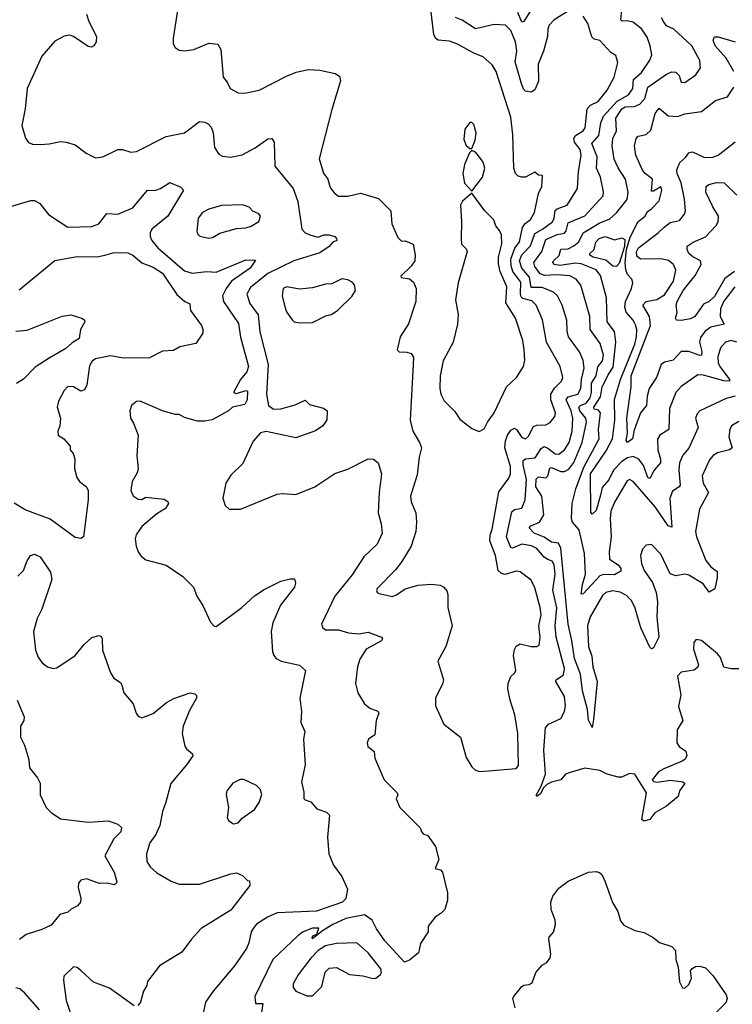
# Model space of a CAD drawing. Extents: x 1550320 to 1685906, y 509093 to 640511.
# Tile 524 of 532: x 1653015 to 1656860, y 620034 to 625345. Entities that reach past the tile are written whole.
import ezdxf

# ---------------------------------------------------------------- set-up
doc = ezdxf.new("R2010")
doc.units = 0

msp = doc.modelspace()

# ---------------------------------------------------------------- linework, layer by layer
at = {"layer": '0CON20XD'}
for points in [[(1655495, 621290.8), (1655545, 621294.2), (1655695, 621306.7), (1655707, 621323), (1655703.8, 621495), (1655687.7, 621595), (1655660.9, 621675), (1655650, 621735), (1655651.4, 621765), (1655665, 621802.5), (1655687.3, 621822.7), (1655692, 621835), (1655679.4, 621915), (1655685, 621947.5), (1655695, 621966.7), (1655715, 621978), (1655775, 621964.4), (1655805.8, 621964.2), (1655819.1, 621970.9), (1655823.5, 622015), (1655816.4, 622075), (1655828.5, 622135), (1655824.5, 622175), (1655795, 622281.2), (1655775, 622321.9), (1655715, 622367.5), (1655695, 622370.6), (1655635, 622352.7), (1655615, 622357.9), (1655597.7, 622375), (1655583.2, 622455), (1655551.2, 622535), (1655553.6, 622565), (1655565, 622597.5), (1655601.2, 622798.8), (1655655, 622872.5), (1655664.1, 622895.9), (1655663.2, 622935), (1655633.6, 623035), (1655636.6, 623073.4), (1655646.5, 623103.5), (1655665, 623131.5), (1655685, 623141.5), (1655695.3, 623135.3), (1655725, 623091.1), (1655745, 623084.5), (1655760.5, 623099.5), (1655788.4, 623151.6), (1655805, 623158.2), (1655855, 623160.4), (1655877.9, 623172.1), (1655902.5, 623205), (1655906.2, 623225), (1655881.2, 623295), (1655881.9, 623325), (1655901.7, 623358.3), (1655937.9, 623395), (1655946.2, 623415), (1655932.2, 623475), (1655857.1, 623605), (1655836.6, 623726.6), (1655801.6, 623805), (1655779.5, 623829.5), (1655731, 623841), (1655720.9, 623850.9), (1655717.6, 623865), (1655719.5, 623929.5), (1655676.7, 623986.7), (1655667.1, 624017.1), (1655665.8, 624054.2), (1655686.8, 624113.2), (1655712.3, 624147.7), (1655728, 624225), (1655743.3, 624246.7), (1655771.7, 624268.3), (1655792.9, 624305), (1655815, 624407.5), (1655832, 624445), (1655836.7, 624505), (1655815, 624507.5), (1655795, 624522.5), (1655745, 624496.2), (1655725, 624496), (1655705, 624501.2), (1655690, 624515), (1655681.1, 624545), (1655676, 624725), (1655665, 624820), (1655585.4, 625065), (1655565, 625102.5), (1655516.7, 625145), (1655465, 625164.5), (1655377.1, 625212.9), (1655335, 625230), (1655273.8, 625235), (1655258.9, 625245), (1655249.6, 625265), (1655228.7, 625445)], [(1655995, 625404), (1655898.6, 625345), (1655872.7, 625315), (1655865.4, 625295), (1655864, 625255), (1655841.6, 625175), (1655813.2, 625105), (1655815, 625013.3), (1655795, 624966.7), (1655775, 624953.8), (1655745, 624960), (1655735, 624968.8), (1655725, 624993.8), (1655688.1, 625118.1), (1655696.9, 625175), (1655691.1, 625225), (1655665, 625286.2), (1655636.4, 625316.4), (1655575, 625320), (1655475, 625295.3), (1655402.1, 625342.1), (1655366.8, 625356.8)], [(1655805, 625448.5), (1655735, 625335.6), (1655725, 625332.5), (1655703.8, 625383.8)], [(1656895, 623177.5), (1656856.9, 623155), (1656846.4, 623135), (1656842.5, 623095), (1656859.4, 623035), (1656844.6, 623025.4), (1656780.5, 623009.5), (1656756.9, 622995), (1656738.2, 622971.8), (1656697.1, 622885), (1656703.8, 622845), (1656731.2, 622795), (1656683.8, 622705), (1656661.8, 622585), (1656667.2, 622555), (1656717.7, 622427.7), (1656745, 622393.3), (1656778.7, 622368.7), (1656778.5, 622335), (1656765.4, 622274.6), (1656735, 622257.5), (1656702.3, 622302.3), (1656625, 622348.8), (1656605, 622354.5), (1656555, 622345.6), (1656525.5, 622355.5), (1656475, 622462), (1656425, 622513.8), (1656395, 622510), (1656375, 622490), (1656365.6, 622455), (1656371.1, 622411.1), (1656385.6, 622375), (1656429.1, 622309.1), (1656448.9, 622255), (1656456.2, 622205), (1656453.3, 622125), (1656464.5, 622015), (1656435, 621956.2), (1656425, 621951.2), (1656415, 621960), (1656366.7, 622065), (1656335, 622177.1), (1656315, 622213.3), (1656289.2, 622239.2), (1656255, 622257.8), (1656215, 622264.7), (1656178.6, 622255), (1656160.1, 622239.9), (1656093.9, 622125), (1656079.8, 622075), (1656083.9, 621965), (1656101.7, 621911.7), (1656107.5, 621855), (1656131.2, 621775), (1656110.9, 621570.9), (1656105, 621527.5), (1656085, 621566.7), (1656079.4, 621625), (1656052.5, 621725), (1656041, 621815), (1656008.7, 621898.7), (1655995, 621996.2), (1655974.7, 622084.7), (1655934.3, 622494.3), (1655921.9, 622521.9), (1655885, 622526.5), (1655845, 622553.8), (1655792.1, 622575), (1655764.6, 622605), (1655772.5, 622615), (1655819.6, 622635), (1655844.2, 622675), (1655832.5, 622775), (1655801, 622825), (1655802.3, 622867.7), (1655815, 622878.9), (1655855, 622873.8), (1655864.7, 622885), (1655875, 622925.5), (1655885, 622929.1), (1655935, 622908.4), (1655955, 622907.7), (1655978.4, 622921.6), (1656005, 622957.6), (1656049.4, 623065), (1656073, 623175), (1656069.8, 623195), (1656037.9, 623235), (1656031.9, 623255), (1656041.1, 623265), (1656072.6, 623277.4), (1656093.1, 623305), (1656100.4, 623335), (1656100.2, 623385), (1656125.3, 623424.7), (1656135, 623473.5), (1656159.7, 623505), (1656166.2, 623535), (1656147.8, 623597.8), (1656094.2, 623675), (1656090.9, 623745), (1656043.9, 623913.9), (1656017.5, 623945), (1655983.5, 623963.5), (1655915, 623969.2), (1655846.2, 623966.2), (1655824, 623974), (1655794.5, 624014.5), (1655789.8, 624035), (1655831.9, 624095), (1655855, 624159.5), (1655915, 624187.1), (1655955, 624193.5), (1655964.5, 624205.5), (1655975, 624250), (1656065, 624287.5), (1656163.9, 624395), (1656166, 624416), (1656149.7, 624495), (1656128.2, 624545), (1656131.3, 624605), (1656102.4, 624677.6), (1656140.2, 624719.8), (1656151.3, 624788.7), (1656165.8, 624825), (1656238.9, 624905), (1656300.8, 624939.2), (1656323.9, 624975), (1656328.1, 625021.9), (1656370.4, 625059.6), (1656415, 625127.1), (1656425.4, 625155), (1656417.3, 625205), (1656401.7, 625251.7), (1656372.8, 625295), (1656325, 625332.1), (1656291.3, 625338.7), (1656267, 625337), (1656259.2, 625345), (1656268.1, 625435)], [(1653375.6, 625375), (1653387.8, 625335), (1653429.4, 625255), (1653428.6, 625225), (1653415, 625203.8), (1653402.3, 625197.7), (1653385, 625200.8), (1653305, 625255.5), (1653285, 625262.2), (1653255, 625255.7), (1653205, 625230), (1653135, 625148.8), (1653055.9, 624974.1), (1653044, 624865), (1653026.7, 624775), (1653046.1, 624706.1), (1653062.3, 624682.3), (1653085, 624674), (1653125, 624672.9), (1653175, 624675.5), (1653235, 624688.1), (1653265.5, 624685.5), (1653315, 624670.8), (1653374, 624625), (1653425, 624600.6), (1653464.4, 624605.6), (1653545, 624646), (1653570, 624645), (1653615, 624630.8), (1653645, 624634.4), (1653805, 624714.4), (1653905, 624735.6), (1653985, 624795.8), (1654015, 624792.5), (1654033, 624783), (1654048, 624765), (1654060, 624735), (1654066, 624655), (1654090.3, 624620.3), (1654109.7, 624609.7), (1654155, 624604.4), (1654215, 624615.6), (1654286, 624654), (1654355, 624702), (1654375, 624703.8), (1654389.2, 624685), (1654391.9, 624555), (1654490.6, 624435), (1654516.7, 624365), (1654537.8, 624215), (1654555, 624195.6), (1654586.6, 624183.4), (1654625, 624172.1), (1654655.8, 624184.2), (1654685, 624184.7), (1654715.5, 624175), (1654725.5, 624165), (1654726.4, 624153.6), (1654705, 624145.6), (1654685, 624121.4), (1654635, 624087.7), (1654495, 624043.8), (1654355, 623976.1), (1654260.1, 623899.9), (1654241.5, 623865), (1654256.2, 623815), (1654302.7, 623752.7), (1654311.7, 623661.7), (1654356.7, 623485), (1654346.8, 623325), (1654357.2, 623265), (1654384.5, 623244.5), (1654425, 623246.2), (1654502, 623268), (1654555, 623293.3), (1654579.4, 623269.4), (1654655, 623249.2), (1654674, 623235), (1654672.4, 623187.6), (1654651.4, 623155), (1654611.7, 623128.3), (1654505, 623090.6), (1654345, 623123.4), (1654315, 623115.9), (1654275, 623071.9), (1654218.9, 622951.1), (1654155, 622888), (1654127.5, 622845), (1654112, 622765), (1654124.5, 622724.5), (1654145, 622704.2), (1654205.9, 622704.1), (1654405, 622786), (1654435, 622790), (1654505, 622784), (1654608, 622825), (1654715, 622898.1), (1654785, 622921.4)], [(1653867.5, 625395), (1653842.5, 625245), (1653844, 625215), (1653853.8, 625195), (1653875, 625180.8), (1653905, 625178), (1653955, 625184), (1654035, 625218.8), (1654085, 625213.3), (1654101.2, 625185), (1654112.5, 625035), (1654135, 625008.8), (1654150.8, 624975), (1654195, 624950.5), (1654230.6, 624949.4), (1654307.5, 624965), (1654455, 625041.2), (1654507.7, 625062.3), (1654573.4, 625076.6), (1654635, 625073.1), (1654717.5, 625055), (1654740.5, 625040.5), (1654745.8, 625015), (1654699.5, 624860.5), (1654631.4, 624595), (1654655, 624516.7), (1654678.6, 624485), (1654690.3, 624440.3), (1654711.7, 624411.7), (1654735, 624394), (1654785, 624392.9), (1654855, 624410), (1654950.5, 624380.5), (1655018, 624315), (1655023.8, 624245), (1655055, 624170), (1655075, 624150), (1655095, 624152.5), (1655137.5, 624135), (1655150, 624075), (1655146.7, 624045), (1655128, 624015), (1655071.2, 623961.2), (1655074.3, 623954.3), (1655117.8, 623947.8), (1655140, 623930), (1655154, 623895), (1655152.5, 623825), (1655112.5, 623705), (1655068.8, 623635), (1655052.5, 623565), (1655063, 623553), (1655105, 623552.5), (1655127.5, 623545), (1655140, 623525), (1655138.1, 623485), (1655122.8, 623185), (1655136.5, 623125), (1655172.9, 623065), (1655182.9, 623035), (1655170.4, 622985), (1655159.5, 622890.5), (1655123.3, 622775), (1655128.1, 622745), (1655152.2, 622685), (1655156.7, 622635), (1655152.7, 622585), (1655127.3, 622505), (1655077.1, 622422.9), (1655042.4, 622377.6), (1654943.6, 622276.4), (1654940, 622265), (1654943.8, 622255), (1654955, 622250), (1655025, 622234), (1655048, 622242), (1655094.5, 622275.5), (1655165, 622294.4), (1655235, 622300), (1655284.3, 622294.3), (1655304.1, 622284.1), (1655320, 622265), (1655326.2, 622245), (1655326.2, 622175), (1655348.1, 622075), (1655314.6, 621965), (1655272.2, 621885), (1655301.9, 621785), (1655297, 621763), (1655259.1, 621685), (1655258.9, 621645), (1655304.5, 621544.5), (1655394, 621475), (1655424.2, 621365), (1655454.4, 621314.4), (1655475, 621296.2), (1655495, 621290.8)], [(1656895, 621844), (1656855, 621843.8), (1656815, 621853.3), (1656796, 621905), (1656780, 621925), (1656695, 621996), (1656665, 622001.2), (1656652.5, 621985), (1656650.3, 621950.3), (1656677.5, 621865), (1656675, 621852.5), (1656655, 621836.7), (1656584.3, 621825.7), (1656564.3, 621805), (1656582.6, 621702.6), (1656570.6, 621640.6), (1656594.2, 621565), (1656563.3, 621515), (1656561.5, 621445), (1656573.8, 621425), (1656608.9, 621398.9), (1656614.6, 621375), (1656603.8, 621355), (1656589.5, 621345), (1656490.8, 621305), (1656462.4, 621287.6), (1656427.5, 621245), (1656436.4, 621236.4), (1656455, 621232.9), (1656526.9, 621243.1), (1656593.3, 621233.3), (1656603.5, 621225), (1656575.9, 621185), (1656568.2, 621155), (1656505, 621103.2), (1656442.8, 621067.2), (1656415, 621030.5), (1656385, 621022.7), (1656371.7, 621031.7), (1656397.8, 621175), (1656333.8, 621275), (1656305, 621279.1), (1656265, 621259.6), (1656245, 621259.3), (1656184.8, 621274.8), (1656145, 621294.6), (1656065, 621307.3), (1655985.4, 621285.4), (1655960.5, 621275), (1655935, 621244.7), (1655885, 621232.2), (1655860.3, 621219.7), (1655839.6, 621200.4), (1655825, 621169.6), (1655805, 621154.3), (1655802, 621162), (1655829.7, 621210.3), (1655853.3, 621275), (1655844, 621405), (1655853.3, 621525), (1655868, 621545), (1655935, 621576.5), (1655955, 621614.4), (1655960.6, 621645), (1655955.1, 621695.1), (1655907.3, 621775), (1655909.6, 621785), (1655948.7, 621811.3), (1655955.6, 621845), (1655910.8, 622015), (1655905.4, 622075), (1655913.6, 622173.6), (1655892.6, 622267.4), (1655904.3, 622355), (1655899.8, 622405), (1655888.9, 622425), (1655865, 622433.1), (1655845.6, 622445.6), (1655805, 622492.8), (1655776.7, 622506.7), (1655725, 622515.3), (1655675, 622495.3), (1655665, 622497.5), (1655642.2, 622555), (1655670, 622690), (1655685, 622702.9), (1655725, 622710.9), (1655743.2, 622755), (1655749.6, 622865), (1655731.2, 622945), (1655732.2, 622967.8), (1655744.3, 622975.7), (1655797.5, 622982.5), (1655828.3, 623031.7), (1655845, 623043.1), (1655865, 623034.7), (1655905, 623003.4), (1655925, 623001.8), (1655955.5, 623024.5), (1655979.8, 623065), (1655995.6, 623125), (1656000.6, 623195), (1655990.8, 623235), (1655964.4, 623295.6), (1655975, 623310.6), (1656026.1, 623325), (1656042.7, 623355), (1656046.7, 623405), (1656060.7, 623465), (1656056.2, 623506.2), (1656035.8, 623554.2), (1655977.1, 623635), (1655969.4, 623665), (1655967.2, 623725), (1655941.8, 623805), (1655916.6, 623856.6), (1655895.7, 623875.7), (1655835, 623900.3), (1655775, 623900), (1655765.6, 623955.6), (1655725.5, 624005), (1655711.9, 624045), (1655725, 624077.5), (1655771, 624125), (1655795, 624192.2), (1655837.1, 624215), (1655889.7, 624255), (1655899.6, 624275), (1655904, 624316), (1655915, 624325.2), (1655969.6, 624345), (1656025.3, 624434.7), (1656030, 624525), (1656045.7, 624615), (1656038.8, 624645), (1656009.2, 624685), (1656004.8, 624705), (1656015, 624720.3), (1656055.9, 624745), (1656067.3, 624762.7), (1656078, 624865), (1656095, 624884.8), (1656136.2, 624903.8), (1656185.4, 624965), (1656222.7, 625035), (1656242.9, 625115), (1656232.7, 625152.7), (1656205, 625168), (1656145, 625232.9), (1656115, 625240.8), (1656102.8, 625252.8), (1656081.5, 625325), (1656055.6, 625365)], [(1656875, 623314.8), (1656827.2, 623302.8), (1656685, 623235.5), (1656670.1, 623219.9), (1656662.7, 623195), (1656675.5, 623145), (1656625, 623034.3), (1656593.2, 622996.8), (1656575.3, 622955), (1656571.1, 622915), (1656578.5, 622835), (1656572.9, 622825), (1656537.7, 622802.3), (1656524.1, 622765), (1656535, 622607.5), (1656515, 622615.7), (1656445, 622716.9), (1656325, 622854.5), (1656305, 622864.4), (1656292.9, 622857.1), (1656225, 622743.1), (1656205.8, 622695), (1656201.7, 622655), (1656205.9, 622555), (1656195.4, 622475.4), (1656197.8, 622435), (1656245, 622404.4), (1656259.5, 622385), (1656259.6, 622370.4), (1656225, 622350.5), (1656165, 622352.7), (1656145, 622345.7), (1656055, 622248.1), (1656045, 622246.7), (1656051.7, 622298.3), (1656069.1, 622355), (1656062.1, 622465), (1656033.8, 622593.8), (1655997.9, 622635), (1655993.3, 622655), (1655997, 622735), (1656015.6, 622814.4), (1656058.8, 622931.2), (1656141.5, 623085), (1656138.9, 623135), (1656150, 623225), (1656139.1, 623239.1), (1656115.3, 623245.3), (1656112.9, 623255), (1656149.2, 623310.8), (1656158.9, 623365), (1656174.5, 623395), (1656189.7, 623430.3), (1656218.2, 623471.8), (1656231.5, 623605), (1656224.1, 623664.1), (1656184.9, 623714.9), (1656181.2, 623845), (1656149.4, 623965), (1656125.7, 623995.7), (1656045, 624029), (1656015, 624032.7), (1655928.9, 624018.9), (1655901.8, 624025), (1655892.1, 624035), (1655895.3, 624045), (1655926.3, 624073.7), (1655935, 624107.9), (1655975, 624108.9), (1656005.3, 624125), (1656032.3, 624147.7), (1656054.8, 624195.2), (1656142.9, 624247.1), (1656199.3, 624270.7), (1656236, 624304), (1656293.4, 624375), (1656298.2, 624415), (1656284.2, 624485), (1656244.3, 624545.7), (1656223.4, 624593.4), (1656212, 624665), (1656216.6, 624705), (1656235.3, 624745), (1656232, 624815), (1656265, 624864.4), (1656281.5, 624875), (1656332.7, 624877.3), (1656361.1, 624888.9), (1656388.9, 624921.1), (1656405, 624981.8), (1656505, 625051.4), (1656535, 625064.7), (1656555, 625062.5), (1656573.5, 625045), (1656585, 625008.8), (1656605, 625005.8), (1656663, 625047), (1656689.4, 625085), (1656685.4, 625125), (1656641.3, 625205), (1656545, 625294.5), (1656505, 625312.5), (1656488.5, 625335), (1656478.1, 625355)], [(1656869.1, 625065), (1656827.3, 625137.3), (1656768.4, 625205), (1656756.9, 625235), (1656765, 625252), (1656785, 625252.5), (1656875, 625225.3)], [(1656885, 623605.6), (1656855, 623614.2), (1656823.3, 623605), (1656797.3, 623575), (1656783.2, 623526.8), (1656784.8, 623495), (1656793.1, 623475), (1656844.6, 623405), (1656845.3, 623394.7), (1656815, 623396.5), (1656705, 623428.2), (1656675, 623430), (1656583.7, 623366.3), (1656555.4, 623335), (1656521.9, 623248.1), (1656517.5, 623135), (1656470, 623105), (1656457.6, 623082.4), (1656458.2, 623025), (1656473.5, 622975), (1656473.8, 622955), (1656438.7, 622915), (1656415, 622870.6), (1656405, 622875.7), (1656380.4, 622940.4), (1656355.3, 622975), (1656325, 622988.5), (1656295, 622982.5), (1656265, 622963), (1656219.8, 622915), (1656195, 622864.1), (1656158.9, 622821.1), (1656149.5, 622780.5), (1656125, 622698.5), (1656105, 622677.5), (1656097.2, 622687.2), (1656096, 622895), (1656180.1, 623019.9), (1656214.1, 623085), (1656227.3, 623185), (1656225, 623297.3), (1656256.4, 623405), (1656334.6, 623595), (1656342.8, 623635), (1656344.8, 623674.8), (1656338.8, 623698.8), (1656324.7, 623725), (1656288.2, 623768.2), (1656280.7, 623795), (1656284.9, 623825.1), (1656316.8, 623895), (1656323.2, 623925), (1656319.1, 623945), (1656295, 623970.9), (1656286.3, 623996.3), (1656282, 624035), (1656290, 624105), (1656308.4, 624171.6), (1656353.1, 624256.9), (1656389.4, 624285), (1656401.2, 624308.8), (1656424.2, 624325), (1656465, 624368.9), (1656480.8, 624425), (1656475, 624442.9), (1656435, 624420), (1656425, 624420), (1656430.5, 624485), (1656390.4, 624515), (1656375, 624534.5), (1656339.4, 624615), (1656332.9, 624665), (1656341.5, 624705), (1656353.3, 624716.7), (1656395, 624726.7), (1656420.8, 624749.2), (1656445, 624840), (1656465, 624868.9), (1656515, 624827.1), (1656565, 624823.8), (1656605, 624836.7), (1656695, 624850), (1656769.7, 624910.3), (1656835, 624929.2), (1656869.5, 624980.5)], [(1655455, 624650), (1655473.8, 624695), (1655477.5, 624735), (1655465, 624780), (1655455, 624790), (1655445, 624790), (1655418, 624755), (1655411.7, 624698.3), (1655425, 624667.5), (1655445, 624650), (1655455, 624650)], [(1656874.9, 623905.1), (1656815, 623826.5), (1656796.2, 623785), (1656794.8, 623745), (1656817.2, 623702.8), (1656745, 623687.2), (1656713.1, 623665), (1656689.5, 623630.5), (1656683.8, 623605), (1656696.3, 623555), (1656694, 623536), (1656685, 623533.1), (1656625, 623555.7), (1656585, 623556.2), (1656541.7, 623508.3), (1656495, 623497.1), (1656476.6, 623485), (1656450.7, 623415), (1656411.4, 623355), (1656400.9, 623315), (1656398.2, 623265), (1656364.7, 623225), (1656331.7, 623131.7), (1656321.5, 623085), (1656295, 623064.4), (1656287.1, 623075), (1656294.3, 623115), (1656291.3, 623195), (1656315.3, 623365), (1656314.8, 623424.8), (1656419.4, 623695), (1656413.8, 623745), (1656376.8, 623805), (1656395.5, 623824.5), (1656453.2, 623836.8), (1656495, 623860.9), (1656543.3, 623935), (1656556.4, 623995), (1656543.8, 624025), (1656516.8, 624046.8), (1656475, 624055.7), (1656365, 624054.1), (1656345, 624069.2), (1656342.8, 624092.8), (1656355, 624115.4), (1656460.7, 624195), (1656493.4, 624226.6), (1656525, 624252.1), (1656575, 624262.5), (1656603, 624297), (1656607.1, 624315), (1656603, 624377), (1656583.7, 624465), (1656562.9, 624515), (1656560.5, 624535), (1656576.6, 624575), (1656607.7, 624602.3), (1656625, 624627.6), (1656645, 624632.5), (1656711.1, 624601.1), (1656755.8, 624604.2), (1656785, 624615.4), (1656875, 624685.6)], [(1655455, 624420), (1655513.3, 624496.7), (1655525.5, 624545), (1655516.1, 624576.1), (1655491.7, 624611.7), (1655475, 624630), (1655455, 624640), (1655443, 624627), (1655415.6, 624564.4), (1655405.6, 624515), (1655415, 624463.3), (1655455, 624420)], [(1652960, 624335), (1653075, 624370), (1653095, 624370), (1653123.9, 624353.9), (1653170, 624295), (1653275, 624225.8), (1653405, 624230), (1653441.4, 624245), (1653485, 624300), (1653545, 624295.5), (1653625, 624330), (1653704.5, 624425.5), (1653745, 624424.5), (1653775.3, 624434.7), (1653825, 624467.1), (1653885, 624442.5), (1653900, 624425), (1653814.1, 624285), (1653728.8, 624215), (1653718.5, 624195), (1653719.6, 624175), (1653728.5, 624155), (1653761.1, 624115), (1653905, 623990.5), (1653945, 623978.7), (1654025, 623986.2), (1654075, 623984.2), (1654235, 624049.6), (1654287.5, 624047.5), (1654258.5, 624005), (1654158.6, 623935), (1654129.7, 623895), (1654110.4, 623855), (1654114.5, 623825), (1654195.8, 623705.8), (1654207.1, 623632.9), (1654249.1, 623475), (1654240.4, 623445), (1654207.2, 623405), (1654168.8, 623335), (1654185, 623328.6), (1654235, 623344.4), (1654245, 623341.2), (1654242.2, 623295), (1654229.7, 623270.3), (1654164, 623256), (1654142.5, 623235), (1654053.6, 623186.4), (1654015, 623178.8), (1653975, 623178.8), (1653905, 623199.2), (1653875, 623216.2), (1653853.8, 623216.2), (1653785.5, 623235.5), (1653665, 623287.5), (1653645, 623286), (1653618.8, 623265), (1653610, 623235), (1653613.8, 623195), (1653629.5, 623169.5), (1653654, 623105), (1653646.7, 622995), (1653654.4, 622925), (1653649.4, 622900.6), (1653622.9, 622855), (1653615.8, 622805), (1653627.5, 622777.5), (1653655, 622758.6), (1653675, 622757.5), (1653695, 622769.2), (1653745, 622764.5), (1653795, 622758.6), (1653815, 622746.2), (1653818, 622735), (1653801.3, 622708.7), (1653755, 622680), (1653675, 622611.8), (1653643, 622567), (1653638.5, 622545), (1653644.4, 622505), (1653654.3, 622475), (1653671.5, 622451.5), (1653695, 622432.5), (1653805, 622403.3), (1653895, 622342.5), (1653952.5, 622285), (1653971.2, 622235), (1654003.8, 622185), (1654044.3, 622095), (1654065, 622074), (1654075, 622072), (1654214.7, 622175.3), (1654282.7, 622237.3), (1654335, 622271.9), (1654425, 622317.1), (1654475, 622330), (1654498.3, 622328.3), (1654503.3, 622305), (1654498.8, 622285), (1654423.4, 622186.6), (1654381.7, 622091.7), (1654372.2, 622045), (1654379.2, 621935), (1654386, 621915), (1654399.7, 621899.7), (1654425.6, 621885.6), (1654525, 621864), (1654556.7, 621835), (1654527.5, 621685), (1654535.9, 621614.1), (1654532, 621555), (1654554, 621505), (1654546.2, 621465), (1654556.2, 621325), (1654536.7, 621235), (1654548.3, 621178.3), (1654548.8, 621145), (1654555, 621136.7), (1654585.7, 621125.7), (1654619.1, 621089.1), (1654670.2, 621070.2), (1654686.9, 621055), (1654676.7, 620935), (1654684.2, 620845), (1654708, 620785), (1654752.7, 620722.7), (1654784.2, 620655), (1654775.6, 620605), (1654757.1, 620585), (1654616.7, 620536.7), (1654405, 620527.5), (1654352.5, 620505), (1654293.9, 620466.1), (1654275, 620443.8), (1654264.4, 620425), (1654252, 620365), (1654239.2, 620335), (1654175, 620240.8), (1654060, 620105), (1654017.5, 620045), (1654005.8, 619985)], [(1656873.1, 623986.9), (1656820.8, 623949.2), (1656765, 623852.2), (1656735, 623825.5), (1656705, 623810), (1656658.2, 623745), (1656635, 623731.5), (1656585, 623722.9), (1656560, 623725), (1656554, 623735), (1656562, 623765), (1656556.7, 623805), (1656562.9, 623825), (1656595.2, 623885), (1656659.7, 623965), (1656692.7, 624025), (1656688.9, 624045), (1656646.9, 624066.9), (1656626.7, 624085), (1656616.7, 624105), (1656616.8, 624123.2), (1656649.2, 624145), (1656715, 624173.8), (1656774.1, 624235), (1656784.8, 624255.2), (1656785.3, 624285), (1656755.5, 624335.5), (1656717.5, 624415), (1656720, 624445), (1656733, 624457), (1656775, 624467.5), (1656816.7, 624465), (1656885, 624398.2)], [(1655495, 623124), (1655522.3, 623137.7), (1655538.6, 623175), (1655575.6, 623225), (1655642.5, 623365), (1655695.5, 623414.5), (1655734.3, 623475), (1655740.9, 623509.1), (1655737.9, 623565), (1655729.6, 623615), (1655690.8, 623735), (1655638.6, 623818.6), (1655643.2, 623905), (1655607.3, 623987.3), (1655598, 624028), (1655599.5, 624065), (1655616.6, 624136.6), (1655614.5, 624184.5), (1655605, 624208.8), (1655583.8, 624233.8), (1655574.4, 624265), (1655524.6, 624314.6), (1655455, 624410), (1655405, 624366.7), (1655393.8, 624345), (1655400, 624255), (1655397.3, 624165), (1655398.9, 624135), (1655425, 624110), (1655428.9, 624095), (1655380.4, 623925), (1655366.2, 623835), (1655381.1, 623755), (1655377, 623703), (1655354, 623606), (1655299.6, 623505), (1655283.8, 623425), (1655283.1, 623355), (1655287.5, 623325), (1655305, 623290), (1655362.4, 623232.4), (1655390.6, 623190.6), (1655455, 623140), (1655495, 623124)], [(1654035, 624167.1), (1654055, 624170.8), (1654095, 624194), (1654185, 624219.2), (1654235, 624222), (1654265, 624231.2), (1654305, 624256.7), (1654313.8, 624285), (1654305, 624298.8), (1654272.7, 624312.7), (1654254.1, 624334.1), (1654217.3, 624347.3), (1654105, 624342.9), (1654035, 624323.1), (1654002.5, 624305), (1653978.6, 624275), (1653970.8, 624205), (1653975, 624190), (1653988.1, 624178.1), (1654035, 624167.1)], [(1656235, 624013.1), (1656215, 624015.3), (1656177.6, 624047.6), (1656110, 624065), (1656092.2, 624075), (1656091.1, 624085), (1656114.5, 624105.5), (1656124, 624146), (1656142.8, 624165), (1656175, 624175.7), (1656225, 624157.1), (1656265, 624167.8), (1656280.4, 624160.4), (1656278.9, 624121.1), (1656249.5, 624030.5), (1656235, 624013.1)], [(1653011.9, 623888.1), (1653205, 624045.6), (1653325, 624067.1), (1653433.2, 624066.8), (1653475.4, 624074.6), (1653525, 624088.9), (1653598.3, 624088.3), (1653625, 624076), (1653674, 624034), (1653735, 624010), (1653785, 623978), (1653863, 623863), (1653906.7, 623825), (1653932.7, 623812.7), (1653936.7, 623776.7), (1653995.8, 623695), (1654003.8, 623675), (1654003.3, 623655), (1653965, 623598.8), (1653878.8, 623581.2), (1653845, 623561.2), (1653785, 623557.5), (1653715, 623521.4), (1653575, 623519.4), (1653505, 623531.8), (1653425, 623515.5), (1653406.7, 623503.3), (1653391.9, 623478.1), (1653376.7, 623375), (1653365, 623348), (1653345, 623341.4), (1653305, 623365.7), (1653275, 623366), (1653256, 623345), (1653225, 623287.5), (1653217.5, 623255), (1653235.8, 623195), (1653232.5, 623155), (1653221.2, 623125), (1653222.5, 623105), (1653253.9, 623083.9), (1653286.7, 623045), (1653287.5, 623025), (1653303.3, 623005), (1653313, 622977), (1653311.2, 622925), (1653323.8, 622875), (1653338.8, 622855), (1653375.8, 622825), (1653385.4, 622805.4), (1653385.5, 622755.5), (1653360, 622555), (1653345, 622546.7), (1653315, 622552), (1653180.3, 622650.3), (1653045, 622701.4), (1652985, 622738.1)], [(1654525, 623710), (1654595, 623712), (1654671.2, 623748.8), (1654697.5, 623755), (1654731.7, 623778.3), (1654807.7, 623852.3), (1654826.7, 623885), (1654821.2, 623915), (1654809.7, 623929.7), (1654785, 623942.9), (1654752.9, 623947.1), (1654698.8, 623921.2), (1654665, 623918.6), (1654595, 623898.6), (1654525, 623891.5), (1654456.6, 623903.4), (1654437.5, 623895), (1654432.2, 623855), (1654443.3, 623803.3), (1654455, 623770), (1654485.8, 623725.8), (1654496, 623716), (1654525, 623710)], [(1652995, 623665.7), (1653055, 623670.6), (1653245, 623745.6), (1653293.6, 623753.6), (1653354.3, 623734.3), (1653364.1, 623724.1), (1653366.2, 623715), (1653343.1, 623675), (1653336.2, 623625), (1653297.5, 623602.5), (1653265, 623572.4), (1653175, 623520), (1653098.2, 623471.8), (1653035, 623406.2), (1652997.9, 623382.1)], [(1654785, 622921.4), (1654895, 622976.2), (1654923.9, 622973.9), (1654948.8, 622955), (1654967.5, 622895), (1654954.4, 622795), (1654949.2, 622685), (1654965.6, 622625), (1654971.4, 622575), (1654943.8, 622516.2), (1654872.4, 622447.6), (1654810.1, 622349.9), (1654715.6, 622235), (1654643.8, 622085), (1654651.2, 622065), (1654665, 622054), (1654735, 622054.4), (1654788.8, 622038.8), (1654845, 622033.2), (1654895, 622041.5), (1654967.5, 622015), (1654973.3, 622005), (1654966.7, 621995), (1654885, 621950.6), (1654850.6, 621895), (1654838.9, 621855), (1654826.9, 621765), (1654840, 621715), (1654875, 621654.2), (1654905, 621632), (1654947.5, 621615), (1654953.3, 621605), (1654939.2, 621565), (1654931.7, 621488.3), (1654897.5, 621465), (1654890, 621445), (1654893.3, 621425), (1654927.7, 621397.7), (1654931.3, 621361.3), (1654982.5, 621245), (1655051.2, 621175), (1655056.1, 621163.9), (1655047, 621143), (1655066.4, 621096.4), (1655175.9, 620985.9), (1655185, 620962.5), (1655195, 620952.5), (1655215.9, 620945.9), (1655258.6, 620885), (1655276.4, 620815), (1655257.5, 620767.5), (1655285, 620760), (1655296, 620746), (1655324.5, 620635), (1655324.3, 620595), (1655308.8, 620545), (1655290, 620525), (1655256.7, 620505), (1655218.8, 620455), (1655220, 620425), (1655178, 620362), (1655167.5, 620312.5), (1655118.3, 620271.7), (1655092, 620262), (1654985.7, 620375.7), (1654940.6, 620440.6), (1654917.9, 620487.9), (1654875, 620516.5), (1654775, 620496.2), (1654704.8, 620465.2), (1654649.1, 620430.9), (1654595, 620387.5), (1654593.3, 620395), (1654601.4, 620405), (1654618.3, 620411.7), (1654630, 620445), (1654594.4, 620445.6), (1654545, 620425.4), (1654515.8, 620404.2), (1654381.3, 620275), (1654283.2, 620076.8), (1654287.7, 620037.7), (1654328.1, 620038.1), (1654316.4, 619966.4)], [(1653005, 622344), (1653035.5, 622374.5), (1653055, 622426.7), (1653073.8, 622455), (1653095, 622462), (1653125, 622448), (1653181.4, 622365), (1653189.4, 622325), (1653135, 622166.2), (1653109.1, 622115), (1653090.5, 622045), (1653100.6, 621945), (1653115, 621906.2), (1653136.8, 621876.8), (1653165, 621853.8), (1653195, 621846.2), (1653215, 621848.8), (1653313.8, 621915), (1653364, 621975), (1653405, 622012), (1653443.3, 622023.3), (1653455, 622017.5), (1653460, 622005), (1653462.5, 621945), (1653505, 621822.5), (1653524.1, 621794.1), (1653559.3, 621769.3), (1653566.7, 621755), (1653577.5, 621715), (1653626.7, 621655), (1653643.3, 621605), (1653655, 621587.5), (1653675, 621580), (1653735, 621602.5), (1653807.8, 621662.2), (1653846.3, 621683.7), (1653935, 621714), (1653959.5, 621709.5), (1653969.3, 621699.3), (1653968.8, 621685), (1653931.6, 621618.4), (1653896.7, 621535), (1653891.8, 621495), (1653906.1, 621426.1), (1653915, 621411.4), (1653947.5, 621385), (1653949.4, 621375), (1653915.5, 621325), (1653830, 621225), (1653804.7, 621125.3), (1653785.4, 621075), (1653771.1, 620998.9), (1653750.2, 620949.8), (1653717.7, 620905), (1653699.6, 620845), (1653701.5, 620805), (1653720, 620775), (1653755, 620743.3), (1653832.3, 620697.7), (1653875, 620682.9), (1653985, 620682), (1654155, 620737.9), (1654185, 620742.5), (1654218.3, 620728.3), (1654245, 620702.5), (1654255, 620700), (1654257.5, 620675), (1654155, 620541.8), (1653995, 620442.5), (1653942.5, 620385), (1653890.8, 620315), (1653769.1, 620240.9), (1653705, 620157.5), (1653702, 620135), (1653683.3, 620105), (1653666.7, 620045), (1653653, 620027)], [(1653000.9, 621675), (1653039.2, 621585), (1653037.5, 621565), (1653019.2, 621535), (1653020, 621475), (1653041.4, 621431.4), (1653064.4, 621355), (1653068.9, 621308.9), (1653110.6, 621255), (1653125, 621226.7), (1653125, 621163.3), (1653158.6, 621095), (1653185, 621068.6), (1653235, 621034.2), (1653385, 621016.2), (1653493, 621023), (1653545, 621006.7), (1653565, 620987.5), (1653561.2, 620965), (1653523.6, 620926.4), (1653473.8, 620835), (1653525, 620747.5), (1653540, 620695), (1653536.7, 620685), (1653525, 620678.8), (1653487.3, 620687.3), (1653445, 620685.7), (1653375, 620710.8), (1653345.8, 620704.2), (1653332.7, 620687.3), (1653331.4, 620665), (1653345.7, 620605), (1653343.8, 620585), (1653326.7, 620565), (1653292.5, 620547.5), (1653275, 620531.2), (1653231.2, 620518.8), (1653185, 620461.5), (1653135, 620437.5), (1653049.8, 620410.2), (1653015, 620384)], [(1654168.3, 621008.3), (1654195, 621012.5), (1654215, 621037.5), (1654282.5, 621085), (1654306.7, 621123.3), (1654322.5, 621165), (1654312.5, 621195), (1654292.5, 621215), (1654225, 621246.7), (1654205, 621246.7), (1654165, 621227.5), (1654133.3, 621185), (1654130, 621165), (1654142.5, 621095), (1654135, 621040), (1654143.6, 621023.6), (1654168.3, 621008.3)], [(1655688.2, 620015), (1655676.7, 620065), (1655680, 620075), (1655725, 620130.6), (1655735, 620137.8), (1655765, 620140.6), (1655779.6, 620150.4), (1655800.4, 620205), (1655835, 620244.4), (1655860.4, 620259.6), (1655877.3, 620285), (1655881.2, 620305), (1655870, 620385), (1655873, 620397), (1655895, 620422.5), (1655906.9, 620465), (1655905, 620487.5), (1655882.5, 620545), (1655880.6, 620585), (1655892.8, 620617.2), (1655925, 620660.8), (1655975, 620698.8), (1656085, 620746.5), (1656125, 620750.6), (1656143.3, 620745), (1656156, 620735), (1656174.2, 620695), (1656213.5, 620583.5), (1656243.1, 620535), (1656257.8, 620485), (1656275, 620460.6), (1656335, 620433.1), (1656385, 620420.8), (1656433.3, 620395), (1656467.6, 620367.6), (1656535, 620346), (1656553.8, 620325), (1656555.8, 620275), (1656568, 620235), (1656575.8, 620155), (1656592.2, 620122.2), (1656605, 620120.4), (1656625, 620140.6), (1656639.4, 620175), (1656634.6, 620215), (1656643, 620227), (1656662.5, 620237.5), (1656685, 620240.3), (1656715, 620230.2), (1656755, 620188.8), (1656827.3, 620085), (1656832.9, 620065), (1656825, 620042.5), (1656772.3, 619987.7)], [(1654565, 620080), (1654595, 620080.5), (1654645, 620130.8), (1654662.9, 620207.1), (1654685, 620229.2), (1654725, 620232.9), (1654795, 620194.9), (1654866.9, 620186.9), (1654922.6, 620172.6), (1654936.2, 620175), (1654961.5, 620195), (1654966.9, 620205), (1654964.6, 620225), (1654895, 620312.2), (1654835, 620365.6), (1654725, 620361.6), (1654665, 620350), (1654625.6, 620324.4), (1654587.1, 620282.9), (1654517.6, 620192.4), (1654491.1, 620145), (1654490, 620125), (1654505.5, 620105.5), (1654565, 620080)], [(1653632.5, 620025), (1653500.6, 620120.6), (1653413, 620153), (1653347.1, 620215), (1653325, 620232), (1653305, 620236), (1653254.2, 620185), (1653251.9, 620165), (1653266.2, 620055), (1653288.8, 619985)], [(1653122.4, 620005), (1653042.7, 620095), (1653016.9, 620116.9), (1652995, 620122.9)]]:
    msp.add_lwpolyline(points, dxfattribs=at)

doc.saveas('drawing.dxf')
